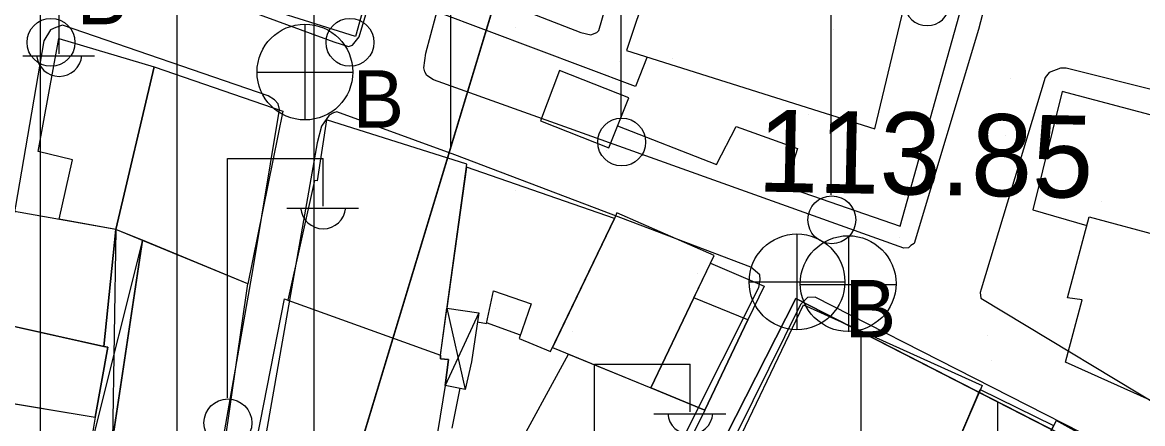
# Model space of a CAD drawing. Extents: x 417997 to 421451, y 4451742 to 4455216.
# Drawn here: x 419214.1 to 419296, y 4452845.1 to 4452874.4 of the extents above; entities that cross this region are included whole.
import ezdxf

# ---------------------------------------------------------------- set-up
doc = ezdxf.new("R2010")
doc.units = 0
for name, color, linetype in [('ADA', 7, 'Continuous'), ('B_Mesken', 7, 'Continuous'), ('B_Sundurma', 7, 'Continuous'), ('B_Teras', 7, 'Continuous'), ('B_Ticari', 7, 'Continuous'), ('Default', 7, 'Continuous'), ('O_Park_Bahce', 7, 'Continuous'), ('PL_AYA_PARK_DINLENME', 7, 'Continuous'), ('PL_KON_MEV_350', 7, 'Continuous'), ('S_Elektrik_Diregi', 7, 'Continuous'), ('S_Rogar_Kapagi', 7, 'Continuous'), ('S_Rogar_Kapagi_Buski', 7, 'Continuous'), ('Sinir_Duvar_tek_tarafa_ait', 7, 'Continuous'), ('TR_ORTAYOGUNKONUT', 7, 'Continuous'), ('TR_PARKALANI', 7, 'Continuous'), ('Y_Yol_Kotu', 7, 'Continuous'), ('Yol_Kaldirim_kenari_bordurtasi', 7, 'Continuous'), ('Yol_Sose', 7, 'Continuous')]:
    doc.layers.add(name, color=color, linetype=linetype)

# ---------------------------------------------------------------- blocks, each defined once
blk = doc.blocks.new('POINT_DISPLAY')
at = {"layer": 'Default'}
blk.add_line((0, 0), (0, 0), dxfattribs=at)

msp = doc.modelspace()

# ---------------------------------------------------------------- linework, layer by layer
at = {"layer": 'ADA'}
for p, q in [((419257.841, 4452906.471), (419231.013, 4452817.876)), ((419257.841, 4452906.471), (419231.013, 4452817.876)), ((419247.991, 4452809.791), (419270.629, 4452854.258)), ((419247.991, 4452809.791), (419270.629, 4452854.258)), ((419270.629, 4452854.258), (419299.088, 4452839.705)), ((419270.629, 4452854.258), (419299.088, 4452839.705))]:
    msp.add_line(p, q, dxfattribs=at)
at = {"layer": 'B_Mesken'}
for points in [[(419241.406, 4452884.146), (419238.427, 4452873.426), (419228.935, 4452876.418), (419230.431, 4452881.083), (419231.743, 4452885.178), (419232.317, 4452886.965)], [(419216.743, 4452860.057), (419217.725, 4452864.41), (419215.221, 4452865.021), (419216.735, 4452873.262), (419223.697, 4452871.188), (419220.893, 4452859.321)], [(419220.893, 4452859.321), (419223.697, 4452871.188), (419233.103, 4452867.952), (419230.556, 4452855.341)], [(419304.528, 4452865.574), (419290.088, 4452869.401), (419287.938, 4452860.754), (419291.896, 4452859.609), (419292.063, 4452860.24), (419302.932, 4452857.314)], [(419233.482, 4452854.156), (419244.63, 4452850.121), (419246.56, 4452864.08), (419236.308, 4452867.319), (419235.619, 4452862.861), (419235.429, 4452862.896)], [(419247.34, 4452852.57), (419247.996, 4452852.448), (419248.505, 4452854.832), (419251.266, 4452853.875), (419250.394, 4452851.336), (419252.671, 4452850.381), (419257.369, 4452860.117), (419246.529, 4452863.86), (419245.105, 4452853.557), (419247.437, 4452853.224)], [(419212.265, 4452852.496), (419220.018, 4452850.766), (419220.893, 4452859.321), (419213.485, 4452860.635), (419212.747, 4452857.127), (419213.006, 4452856.937)], [(419252.823, 4452850.694), (419260.015, 4452847.733), (419264.653, 4452857.42), (419257.53, 4452860.537), (419257.369, 4452860.117)], [(419292.063, 4452860.24), (419302.932, 4452857.314), (419299.622, 4452845.456), (419290.336, 4452849.603), (419291.567, 4452854.165), (419290.489, 4452854.308)], [(419222.837, 4452858.521), (419220.655, 4452843.917), (419228.459, 4452840.791), (419230.556, 4452855.341)], [(419264.382, 4452856.856), (419268.307, 4452855.167), (419267.113, 4452852.704), (419263.957, 4452846.096), (419260.015, 4452847.733), (419263.161, 4452854.305)], [(419244.983, 4452847.906), (419243.906, 4452841.318), (419231.204, 4452843.942), (419233.227, 4452854.247), (419233.482, 4452854.156), (419244.63, 4452850.121), (419244.627, 4452849.86), (419244.627, 4452849.86), (419245.231, 4452849.807)], [(419265.348, 4452841.62), (419271.181, 4452853.801), (419284.239, 4452847.907), (419282.561, 4452844.008), (419281.539, 4452844.514), (419279.408, 4452839.853), (419274.525, 4452842.414), (419272.267, 4452838.092)], [(419212.812, 4452852.374), (419211.86, 4452846.844), (419219.39, 4452845.6), (419220.306, 4452850.714), (419220.018, 4452850.766)], [(419249.874, 4452842.649), (419254.002, 4452850.209), (419260.015, 4452847.733), (419263.957, 4452846.096), (419260.036, 4452838.167), (419259.665, 4452838.293), (419253.07, 4452841.082), (419252.962, 4452840.846), (419250.366, 4452841.962), (419250.539, 4452842.314)], [(419211.19, 4452842.831), (419211.93, 4452846.833), (419219.39, 4452845.6), (419219.205, 4452844.56), (419219.308, 4452844.456), (419218.871, 4452841.52)], [(419284.108, 4452847.603), (419289.471, 4452844.98), (419287.016, 4452840.016), (419286.863, 4452840.09), (419284.875, 4452835.39), (419284.002, 4452833.449), (419281.006, 4452834.809), (419281.461, 4452836.179), (419278.31, 4452837.678), (419279.408, 4452839.853), (419281.539, 4452844.514), (419282.561, 4452844.008)], [(419287.016, 4452840.016), (419286.863, 4452840.09), (419284.875, 4452835.39), (419287.086, 4452834.295), (419286.163, 4452832.446), (419288.753, 4452831.195), (419291.749, 4452837.726), (419291.612, 4452837.793), (419294.05, 4452842.924), (419289.648, 4452845.339)]]:
    msp.add_lwpolyline(points, close=True, dxfattribs=at)
at = {"layer": 'B_Sundurma'}
for p, q in [((419220.893, 4452859.321), (419220.655, 4452843.917)), ((419222.837, 4452858.521), (419219.308, 4452844.456)), ((419245.105, 4452853.557), (419246.451, 4452847.626)), ((419247.437, 4452853.224), (419244.983, 4452847.906))]:
    msp.add_line(p, q, dxfattribs=at)
for points in [[(419222.837, 4452858.521), (419220.893, 4452859.321), (419220.018, 4452850.766), (419220.306, 4452850.714), (419219.39, 4452845.6), (419219.205, 4452844.56), (419219.308, 4452844.456), (419220.655, 4452843.917)], [(419245.105, 4452853.557), (419247.437, 4452853.224), (419246.906, 4452849.647), (419246.451, 4452847.626), (419244.983, 4452847.906), (419245.231, 4452849.807), (419244.627, 4452849.86), (419244.63, 4452850.121)]]:
    msp.add_lwpolyline(points, close=True, dxfattribs=at)
at = {"layer": 'B_Teras'}
msp.add_lwpolyline([(419260.015, 4452847.733), (419263.957, 4452846.096), (419267.113, 4452852.704), (419263.161, 4452854.305)], close=True, dxfattribs=at)
at = {"layer": 'B_Ticari'}
msp.add_lwpolyline([(419251.938, 4452867.242), (419256.95, 4452865.286), (419258.403, 4452868.93), (419253.339, 4452870.921)], close=True, dxfattribs=at)
at = {"layer": 'O_Park_Bahce'}
for points in [[(419245.66, 4452877.308), (419254.91, 4452873.718), (419255.641, 4452873.542), (419256.059, 4452873.715), (419256.216, 4452873.854), (419265.665, 4452906.452)], [(419261.35, 4452881.724), (419258.239, 4452872.397), (419276.39, 4452866.656), (419278.786, 4452876.668)]]:
    msp.add_lwpolyline(points, dxfattribs=at)
at = {"layer": 'PL_AYA_PARK_DINLENME'}
msp.add_lwpolyline([(419231.013, 4452817.876), (419257.841, 4452906.471), (419311.592, 4452881.387), (419299.088, 4452839.705), (419270.629, 4452854.258), (419247.991, 4452809.791)], close=True, dxfattribs=at)
msp.add_lwpolyline([(419231.013, 4452817.876), (419257.841, 4452906.471), (419311.592, 4452881.387), (419299.088, 4452839.705), (419270.629, 4452854.258), (419247.991, 4452809.791)], close=True, dxfattribs=at)
at = {"layer": 'PL_KON_MEV_350'}
msp.add_lwpolyline([(419257.841, 4452906.471), (419231.013, 4452817.876), (419247.991, 4452809.791), (419270.629, 4452854.258), (419299.088, 4452839.705)], dxfattribs=at)
at = {"layer": 'S_Elektrik_Diregi'}
for p, q in [((419257.851, 4452867.538), (419257.851, 4452885.038)), ((419273.213, 4452861.854), (419273.213, 4452879.354)), ((419216.754, 4452872.147), (419216.754, 4452875.647)), ((419214.094, 4452872.007), (419219.344, 4452872.007)), ((419229.056, 4452847.008), (419229.056, 4452864.508)), ((419229.056, 4452864.508), (419236.056, 4452864.508)), ((419236.056, 4452861.008), (419236.056, 4452864.508)), ((419233.396, 4452860.868), (419238.646, 4452860.868)), ((419255.9, 4452831.975), (419255.9, 4452849.475)), ((419255.9, 4452849.475), (419262.9, 4452849.475)), ((419262.9, 4452845.975), (419262.9, 4452849.475)), ((419260.24, 4452845.835), (419265.49, 4452845.835))]:
    msp.add_line(p, q, dxfattribs=at)
for centre in [(419216.154, 4452872.988), (419238.017, 4452872.988), (419257.887, 4452865.703), (419273.249, 4452860.018), (419229.092, 4452845.173)]:
    msp.add_circle(centre, 1.75, dxfattribs=at)
for centre in [(419280.214, 4452875.867), (419216.755, 4452872.16), (419236.057, 4452861.021), (419262.901, 4452845.988)]:
    msp.add_arc(centre, 1.658, 184.83843, 355.14641, dxfattribs=at)
at = {"layer": 'S_Rogar_Kapagi'}
for p, q in [((419274.499, 4452851.824), (419274.499, 4452858.824)), ((419270.929, 4452855.289), (419277.929, 4452855.289))]:
    msp.add_line(p, q, dxfattribs=at)
msp.add_circle((419274.446, 4452855.353), 3.5, dxfattribs=at)
at = {"layer": 'S_Rogar_Kapagi_Buski'}
for p, q in [((419234.724, 4452874.315), (419234.724, 4452867.315)), ((419231.224, 4452870.815), (419238.224, 4452870.815)), ((419270.704, 4452858.985), (419270.704, 4452851.985)), ((419267.204, 4452855.485), (419274.204, 4452855.485))]:
    msp.add_line(p, q, dxfattribs=at)
for centre in [(419234.724, 4452870.815), (419270.704, 4452855.485)]:
    msp.add_circle(centre, 3.5, dxfattribs=at)
at = {"layer": 'Sinir_Duvar_tek_tarafa_ait'}
for points in [[(419250.484, 4452851.597), (419248.006, 4452852.497)], [(419246.049, 4452847.703), (419245.458, 4452844.795)]]:
    msp.add_lwpolyline(points, dxfattribs=at)
at = {"layer": 'TR_ORTAYOGUNKONUT'}
for p, q in [((419215.391, 4452734.55), (419215.391, 4453057.834)), ((419215.391, 4452734.55), (419215.391, 4453057.834)), ((419225.391, 4452730.619), (419225.391, 4453055.862)), ((419225.391, 4452730.619), (419225.391, 4453055.862)), ((419235.391, 4452832.333), (419235.391, 4453035.057)), ((419235.391, 4452832.333), (419235.391, 4453035.057)), ((419245.391, 4452865.356), (419245.391, 4453031.348)), ((419245.391, 4452865.356), (419245.391, 4453031.348)), ((419275.391, 4452710.967), (419275.391, 4452851.823)), ((419275.391, 4452710.967), (419275.391, 4452851.823)), ((419285.391, 4452713.442), (419285.391, 4452846.709)), ((419285.391, 4452713.442), (419285.391, 4452846.709))]:
    msp.add_line(p, q, dxfattribs=at)
at = {"layer": 'Yol_Kaldirim_kenari_bordurtasi'}
for points in [[(419257.587, 4452866.884), (419264.817, 4452864.063), (419266.268, 4452866.846), (419270.733, 4452865.231), (419269.854, 4452862.456), (419278.25, 4452859.542), (419285.121, 4452884.113), (419288.699, 4452897.12)], [(419259.74, 4452871.923), (419258.907, 4452869.77), (419244.37, 4452875.21)]]:
    msp.add_lwpolyline(points, dxfattribs=at)
at = {"layer": 'Yol_Sose'}
for points in [[(419289.35, 4452899.277), (419289.75, 4452899.084), (419289.993, 4452898.875), (419290.235, 4452898.317), (419290.217, 4452898.055), (419287.428, 4452887.172), (419283.968, 4452873.932), (419279.283, 4452858.283), (419279.039, 4452858.144), (419278.864, 4452857.97), (419278.516, 4452857.936), (419244.133, 4452870.238), (419243.647, 4452870.57), (419243.491, 4452870.832), (419243.422, 4452871.128), (419243.565, 4452872.19), (419246.121, 4452881.779), (419259.158, 4452926.246), (419268.395, 4452959.293), (419277.785, 4452991.503), (419277.873, 4452991.695), (419278.353, 4452992.076)], [(419183.571, 4452808.322), (419203.225, 4452798.393), (419207.165, 4452796.308), (419218.289, 4452792.694), (419218.853, 4452792.673), (419219.277, 4452793.195), (419221.732, 4452804.833), (419225.958, 4452828.17), (419230.925, 4452856.32), (419232.857, 4452868.08), (419232.757, 4452868.483), (419232.496, 4452868.786), (419232.034, 4452869.069), (419217.009, 4452874.244), (419216.505, 4452874.084), (419216.122, 4452873.904), (419215.636, 4452873.099), (419212.187, 4452853.205), (419207.283, 4452825.659), (419203.907, 4452815.696)], [(419299.872, 4452777.903), (419263.117, 4452797.237), (419244.996, 4452807.581), (419244.738, 4452808.295), (419244.81, 4452809.147), (419245.004, 4452810.034), (419245.285, 4452810.799), (419257.209, 4452833.774), (419267.909, 4452855.081), (419268.015, 4452855.637), (419267.981, 4452855.985), (419267.339, 4452856.561), (419245.673, 4452864.758), (419237.055, 4452867.911), (419236.811, 4452867.842), (419236.497, 4452867.669), (419235.937, 4452866.869), (419235.62, 4452865.651), (419227.777, 4452821.021), (419220.8, 4452785.48)], [(419261.166, 4452831.595), (419293.646, 4452815.065), (419330.387, 4452796.531), (419331.212, 4452796.408), (419331.413, 4452796.448), (419331.696, 4452796.689), (419331.959, 4452797.01), (419342.131, 4452816.764), (419342.173, 4452817.409), (419341.975, 4452818.315), (419341.534, 4452819.001), (419323.264, 4452828.188), (419295.388, 4452842.472), (419272.033, 4452854.369), (419271.469, 4452854.35), (419270.964, 4452853.827), (419260.526, 4452832.745), (419260.565, 4452832.422), (419260.866, 4452831.958)]]:
    msp.add_lwpolyline(points, dxfattribs=at)
for points in [[(419241.434, 4452957.837), (419227.659, 4452911.138), (419221.947, 4452890.522), (419219.651, 4452880.979), (419219.684, 4452880.247), (419220.03, 4452879.759), (419220.794, 4452878.921), (419236.833, 4452873.036), (419237.912, 4452872.685), (419238.191, 4452872.789), (419238.68, 4452873.381), (419247.416, 4452902.528), (419262.142, 4452952.361), (419269.82, 4452977.573), (419269.891, 4452977.886), (419269.718, 4452978.305), (419269.336, 4452978.619), (419250.095, 4452985.486), (419249.816, 4452985.382), (419249.397, 4452984.964), (419248.906, 4452984.129)], [(419284.154, 4452854.279), (419298.936, 4452845.367), (419299.475, 4452845.227), (419299.963, 4452845.417), (419300.015, 4452845.522), (419300.506, 4452846.478), (419304.784, 4452865.901), (419304.804, 4452866.633), (419304.493, 4452867.417), (419304.285, 4452867.609), (419290.379, 4452871.107), (419289.978, 4452871.108), (419289.141, 4452870.779), (419288.861, 4452870.414), (419284.159, 4452854.956), (419284.106, 4452854.695)]]:
    msp.add_lwpolyline(points, close=True, dxfattribs=at)

# ---------------------------------------------------------------- block references
at = {"layer": 'TR_PARKALANI', "xscale": 0.1, "yscale": 0.10000000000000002}
for p in [(419250.138, 4452874.089), (419250.138, 4452874.089), (419273.371, 4452873.898), (419273.371, 4452873.898), (419257.731, 4452871.579), (419257.731, 4452871.579), (419261.597, 4452871.823), (419261.597, 4452871.823), (419286.343, 4452870.319), (419286.343, 4452870.319), (419271.571, 4452867.714), (419271.571, 4452867.714), (419285.943, 4452866.144), (419285.943, 4452866.144), (419287.275, 4452866.369), (419287.275, 4452866.369), (419256.799, 4452865.109), (419256.799, 4452865.109), (419250.106, 4452862.182), (419250.106, 4452862.182), (419293.004, 4452861.339), (419293.004, 4452861.339), (419278.231, 4452858.734), (419278.231, 4452858.734), (419263.459, 4452856.129), (419263.459, 4452856.129), (419248.687, 4452853.525), (419248.687, 4452853.525), (419254.258, 4452851.883), (419254.258, 4452851.883), (419284.67, 4452851.597), (419284.67, 4452851.597), (419284.892, 4452849.754), (419284.892, 4452849.754)]:
    msp.add_blockref('POINT_DISPLAY', p, dxfattribs=at)

# ---------------------------------------------------------------- texts
at = {"layer": 'S_Rogar_Kapagi_Buski'}
for p in [(419218.024, 4452874.31), (419238.224, 4452866.75), (419274.204, 4452851.42)]:
    msp.add_text('B', height=4.2, dxfattribs=at).set_placement(p)
at = {"layer": 'Y_Yol_Kotu'}
msp.add_text('113.85 ', height=6, rotation=358.87031, dxfattribs=at).set_placement((419267.781, 4452862.09))

doc.saveas('drawing.dxf')
